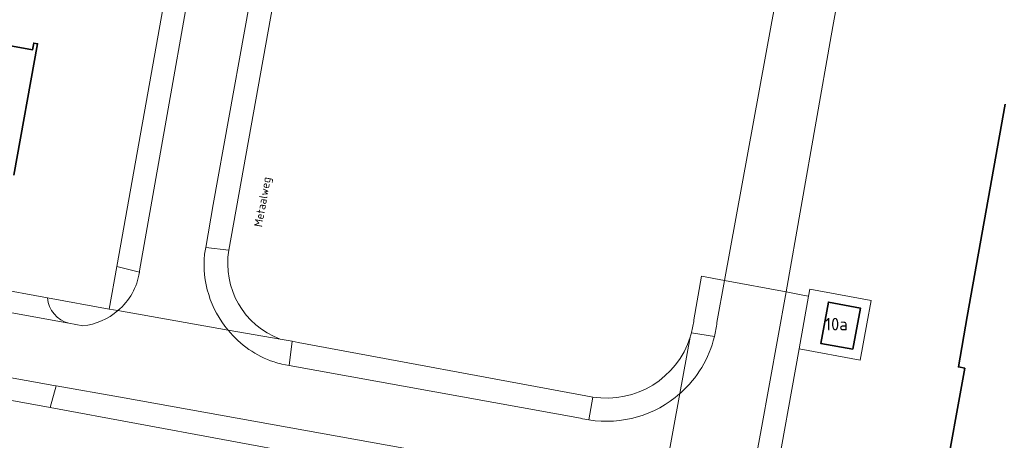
# Model space of a CAD drawing. Header units: metres. Extents: x 149984 to 156489, y 469398 to 478068.
# Tile 636 of 656: x 154512 to 154618, y 471505 to 471550. Entities that reach past the tile are written whole.
import ezdxf
from ezdxf.enums import TextEntityAlignment as Align

# ---------------------------------------------------------------- set-up
doc = ezdxf.new("R2010")
doc.units = ezdxf.units.M
doc.header["$LTSCALE"] = 0.75
for name, color, linetype, lineweight in [('B-WE-OG-BEBOUWING-GV', 6, 'Continuous', 35), ('B-WE-OG-BEBOUWING-T18', 1, 'Continuous', 18), ('B-WE-OG-TERREIN_ERF-GV', 252, 'Continuous', 18), ('B-WE-OG-TOPOGRAFIE-T18', 7, 'Continuous', 18), ('B-WE-VH-GESLOTENVERHARDING-GV', 252, 'Continuous', 18), ('B-WE-VH-GESLOTENVERHARDING_ASFALT-GV', 252, 'Continuous', 18), ('B-WE-VH-ONVERHARD-GV', 252, 'Continuous', 18), ('B-WE-VH-OPENVERHARDING_BETONSTRAATSTEEN-GV', 252, 'Continuous', 18)]:
    doc.layers.add(name, color=color, linetype=linetype, lineweight=lineweight)
doc.styles.add('NLCS-ISO-M500-T18', font='NLCS-ISO.ttf', dxfattribs={"height": 0.9})
doc.styles.add('NLCS-ISO-M750-T18', font='NLCS-ISO.ttf', dxfattribs={"height": 1.35})

msp = doc.modelspace()

# ---------------------------------------------------------------- linework, layer by layer
at = {"layer": 'B-WE-OG-BEBOUWING-GV', "flags": 128}
for points in [[(154511.17, 471533.713), (154513.721, 471547.885), (154513.307, 471547.959), (154513.18, 471547.251), (154503.673, 471548.962)], [(154618.187, 471541.382), (154614.116, 471518.451), (154613.149, 471513.003), (154613.847, 471512.873), (154611.524, 471500), (154610.462, 471494.113), (154609.767, 471494.238), (154609.68, 471493.746), (154655.135, 471485.631)]]:
    msp.add_lwpolyline(points, dxfattribs=at)
msp.add_lwpolyline([(154601.75, 471514.914), (154602.572, 471519.362), (154599.119, 471520.001), (154598.296, 471515.553)], close=True, dxfattribs=at)
at = {"layer": 'B-WE-OG-TERREIN_ERF-GV', "flags": 128}
for points in [[(154375.036, 471545.833), (154377.905, 471545.312), (154382.739, 471544.435), (154387.571, 471543.558), (154395.611, 471542.098), (154397.727, 471541.714), (154402.675, 471540.816), (154409.322, 471539.609), (154416.357, 471538.332), (154439.624, 471534.108), (154471.96, 471528.237), (154483.021, 471526.229), (154488.877, 471525.166), (154508.877, 471521.535), (154514.791, 471520.462), (154521.46, 471519.257), (154522.283, 471523.861), (154530.604, 471570.395), (154527.768, 471571.113)], [(154665.235, 471544.583), (154600.812, 471556.585), (154599.399, 471548.737), (154594.548, 471521.108), (154596.537, 471520.737), (154596.979, 471520.654), (154597.111, 471521.39), (154603.737, 471520.163), (154603.255, 471517.67), (154602.552, 471513.749), (154595.958, 471514.969), (154593.257, 471500), (154556.606, 471298.468), (154555.894, 471298.596), (154542.559, 471300.989), (154480.329, 471312.158), (154475.288, 471313.063), (154451.636, 471317.308), (154441.893, 471319.056), (154439.033, 471319.569), (154406.267, 471325.45), (154405.736, 471325.545), (154399.66, 471326.674), (154375.418, 471331.233)], [(154503.673, 471548.962), (154513.18, 471547.251), (154513.307, 471547.959), (154513.721, 471547.885), (154511.17, 471533.713)], [(154655.135, 471485.631), (154609.68, 471493.746), (154609.767, 471494.238), (154610.462, 471494.113), (154611.524, 471500), (154613.847, 471512.873), (154613.149, 471513.003), (154614.116, 471518.451), (154618.187, 471541.382)], [(154570.693, 471498.359), (154561.693, 471500), (154515.089, 471508.642), (154506.543, 471510.18), (154497.61, 471511.774), (154490.919, 471512.978), (154488.172, 471513.47)]]:
    msp.add_lwpolyline(points, dxfattribs=at)
at = {"layer": 'B-WE-VH-GESLOTENVERHARDING-GV', "flags": 128}
msp.add_lwpolyline([(154594.372, 471557.646), (154592.945, 471549.882), (154587.907, 471522.348), (154594.548, 471521.108), (154599.399, 471548.737), (154600.812, 471556.585)], close=True, dxfattribs=at)
at = {"layer": 'B-WE-VH-GESLOTENVERHARDING_ASFALT-GV', "flags": 128}
for points in [[(154531.756, 471525.164), (154531.884, 471525.894), (154532.696, 471530.532), (154537.763, 471558.649), (154538.884, 471564.871), (154539.01, 471565.505), (154539.653, 471568.729), (154539.973, 471570.336), (154540.566, 471573.313), (154540.636, 471573.664), (154541.288, 471576.932), (154541.461, 471577.801), (154541.699, 471579.052), (154534.826, 471580.36), (154534.458, 471578.279), (154533.877, 471575.003)], [(154533.877, 471575.003), (154532.987, 471569.979), (154524.733, 471523.37), (154524.714, 471523.227)], [(154518.614, 471517.451), (154517.106, 471517.723), (154505.772, 471519.773), (154491.166, 471522.392), (154479.918, 471524.45), (154477.924, 471524.735), (154477.874, 471524.531), (154469.559, 471526.017), (154457.136, 471528.264), (154445.491, 471530.363), (154429.624, 471533.241), (154420.814, 471534.858), (154412.865, 471536.293)], [(154547.579, 471314.164), (154545.531, 471302.982), (154548.272, 471302.48), (154554.584, 471301.324), (154590.716, 471500), (154591.847, 471506.219), (154594.548, 471521.108), (154587.907, 471522.348), (154587.076, 471517.807)], [(154534.31, 471516.995), (154522.391, 471519.093)], [(154522.391, 471519.093), (154534.31, 471516.995)], [(154488.519, 471515.797), (154491.41, 471515.285), (154494.317, 471514.77), (154498.04, 471514.111), (154500.225, 471513.724), (154506.133, 471512.677), (154506.886, 471512.544), (154515.488, 471511.02), (154515.72, 471510.979), (154522.674, 471509.747), (154571.284, 471500.995)], [(154572.345, 471507.477), (154540.888, 471513.169), (154540.08, 471513.315)], [(154580.267, 471494.767), (154583.079, 471510.13)], [(154583.079, 471510.13), (154580.267, 471494.767), (154580.319, 471494.672)]]:
    msp.add_lwpolyline(points, dxfattribs=at)
at = {"layer": 'B-WE-VH-GESLOTENVERHARDING_ASFALT-GV'}
for points in [[(154534.31, 471516.995, -0.2039464), (154531.756, 471525.164)], [(154524.714, 471523.227, -0.1850639), (154522.391, 471519.093)], [(154522.391, 471519.093, -0.1536436), (154518.614, 471517.451)], [(154587.076, 471517.807, -0.0328035), (154586.806, 471516.282)], [(154539.253, 471513.549, -0.146957), (154534.31, 471516.995)], [(154586.806, 471516.282, -0.1517053), (154583.148, 471510.191)], [(154540.08, 471513.315, -0.0194968), (154539.253, 471513.549)], [(154583.148, 471510.191, -0.0153266), (154583.079, 471510.13)], [(154583.079, 471510.13, -0.223762), (154573.259, 471507.293)], [(154573.259, 471507.293, -0.0197733), (154572.345, 471507.477)]]:
    msp.add_lwpolyline(points, format="xyb", dxfattribs=at)
at = {"layer": 'B-WE-VH-ONVERHARD-GV', "flags": 128}
for points in [[(154592.945, 471549.882), (154594.372, 471557.646), (154542.05, 471568.313), (154541.456, 471565.011), (154540.213, 471558.103), (154534.367, 471525.615)], [(154584.591, 471518.084), (154585.421, 471522.813), (154587.907, 471522.348), (154592.945, 471549.882)], [(154584.334, 471516.708), (154584.341, 471516.733)], [(154539.901, 471516.01), (154541.212, 471515.779), (154541.87, 471515.663), (154572.931, 471509.907)]]:
    msp.add_lwpolyline(points, dxfattribs=at)
at = {"layer": 'B-WE-VH-ONVERHARD-GV'}
for points in [[(154534.367, 471525.615, 0.3575434), (154539.901, 471516.01)], [(154584.341, 471516.733, 0.0369762), (154584.591, 471518.084)], [(154584.197, 471516.238, 0.0109484), (154584.334, 471516.708)], [(154573.695, 471509.755, 0.36942), (154584.197, 471516.238)], [(154572.931, 471509.907, 0.0206461), (154573.695, 471509.755)]]:
    msp.add_lwpolyline(points, format="xyb", dxfattribs=at)
at = {"layer": 'B-WE-VH-OPENVERHARDING_BETONSTRAATSTEEN-GV', "flags": 128}
for points in [[(154532.987, 471569.979), (154530.604, 471570.395), (154522.283, 471523.861), (154524.714, 471523.227), (154524.733, 471523.37)], [(154537.763, 471558.649), (154532.696, 471530.532), (154531.884, 471525.894), (154534.367, 471525.615), (154540.213, 471558.103)], [(154555.894, 471298.596), (154556.606, 471298.468), (154593.257, 471500), (154595.958, 471514.969), (154596.979, 471520.654), (154596.537, 471520.737), (154594.548, 471521.108), (154591.847, 471506.219), (154590.716, 471500), (154554.584, 471301.324), (154556.393, 471300.939)], [(154603.255, 471517.67), (154603.737, 471520.163), (154597.111, 471521.39), (154596.979, 471520.654), (154595.958, 471514.969), (154602.552, 471513.749)], [(154601.75, 471514.914), (154598.296, 471515.553), (154599.119, 471520.001), (154602.572, 471519.362)], [(154506.543, 471510.18), (154515.089, 471508.642), (154515.72, 471510.979), (154515.488, 471511.02), (154506.886, 471512.544)]]:
    msp.add_lwpolyline(points, close=True, dxfattribs=at)
at = {"layer": 'B-WE-VH-OPENVERHARDING_BETONSTRAATSTEEN-GV'}
for points in [[(154531.756, 471525.164, 0.2039464), (154534.31, 471516.995)], [(154539.901, 471516.01, -0.3575434), (154534.367, 471525.615)], [(154522.391, 471519.093, 0.1850639), (154524.714, 471523.227)], [(154514.791, 471520.462, 0.3173631), (154517.106, 471517.723)], [(154517.106, 471517.723, -0.3173631), (154514.791, 471520.462)], [(154518.614, 471517.451, 0.1536436), (154522.391, 471519.093)], [(154584.591, 471518.084, -0.0369762), (154584.341, 471516.733)], [(154586.806, 471516.282, 0.0328035), (154587.076, 471517.807)], [(154534.31, 471516.995, 0.146957), (154539.253, 471513.549)], [(154584.334, 471516.708, -0.0109484), (154584.197, 471516.238)], [(154584.197, 471516.238, -0.36942), (154573.695, 471509.755)], [(154583.148, 471510.191, 0.1517053), (154586.806, 471516.282)], [(154539.253, 471513.549, 0.0194968), (154540.08, 471513.315)], [(154583.079, 471510.13, 0.0153266), (154583.148, 471510.191)], [(154573.695, 471509.755, -0.0206461), (154572.931, 471509.907)], [(154573.259, 471507.293, 0.223762), (154583.079, 471510.13)], [(154572.345, 471507.477, 0.0197733), (154573.259, 471507.293)]]:
    msp.add_lwpolyline(points, format="xyb", dxfattribs=at)
at = {"layer": 'B-WE-VH-OPENVERHARDING_BETONSTRAATSTEEN-GV', "flags": 128}
for points in [[(154531.884, 471525.894), (154531.756, 471525.164)], [(154534.367, 471525.615), (154531.884, 471525.894)], [(154524.714, 471523.227), (154522.283, 471523.861), (154521.46, 471519.257), (154522.391, 471519.093)], [(154587.076, 471517.807), (154587.907, 471522.348), (154585.421, 471522.813), (154584.591, 471518.084)], [(154514.791, 471520.462), (154508.877, 471521.535)], [(154505.772, 471519.773), (154517.106, 471517.723)], [(154522.391, 471519.093), (154521.46, 471519.257), (154514.791, 471520.462)], [(154517.106, 471517.723), (154518.614, 471517.451)], [(154534.31, 471516.995), (154539.901, 471516.01)], [(154540.08, 471513.315), (154540.888, 471513.169), (154541.212, 471515.779), (154539.901, 471516.01), (154534.31, 471516.995)], [(154584.341, 471516.733), (154584.334, 471516.708), (154586.806, 471516.282)], [(154586.806, 471516.282), (154584.334, 471516.708)], [(154572.931, 471509.907), (154541.87, 471515.663), (154541.212, 471515.779), (154540.888, 471513.169), (154572.345, 471507.477)], [(154584.197, 471516.238), (154583.079, 471510.13)], [(154583.079, 471510.13), (154584.197, 471516.238)], [(154571.284, 471500.995), (154522.674, 471509.747), (154515.72, 471510.979), (154515.089, 471508.642)], [(154573.259, 471507.293), (154573.695, 471509.755)], [(154573.695, 471509.755), (154573.259, 471507.293)], [(154515.089, 471508.642), (154561.693, 471500), (154570.693, 471498.359)]]:
    msp.add_lwpolyline(points, dxfattribs=at)

# ---------------------------------------------------------------- texts
at = {"layer": 'B-WE-OG-BEBOUWING-T18', "style": 'NLCS-ISO-M750-T18'}
msp.add_text('10a', height=1.35, dxfattribs=at).set_placement((154599.98, 471517.628), align=Align.MIDDLE)
at = {"layer": 'B-WE-OG-TOPOGRAFIE-T18', "style": 'NLCS-ISO-M500-T18'}
msp.add_text('Metaalweg', height=0.9, rotation=79.9, dxfattribs=at).set_placement((154538.126, 471530.803), align=Align.MIDDLE)

doc.saveas('drawing.dxf')
